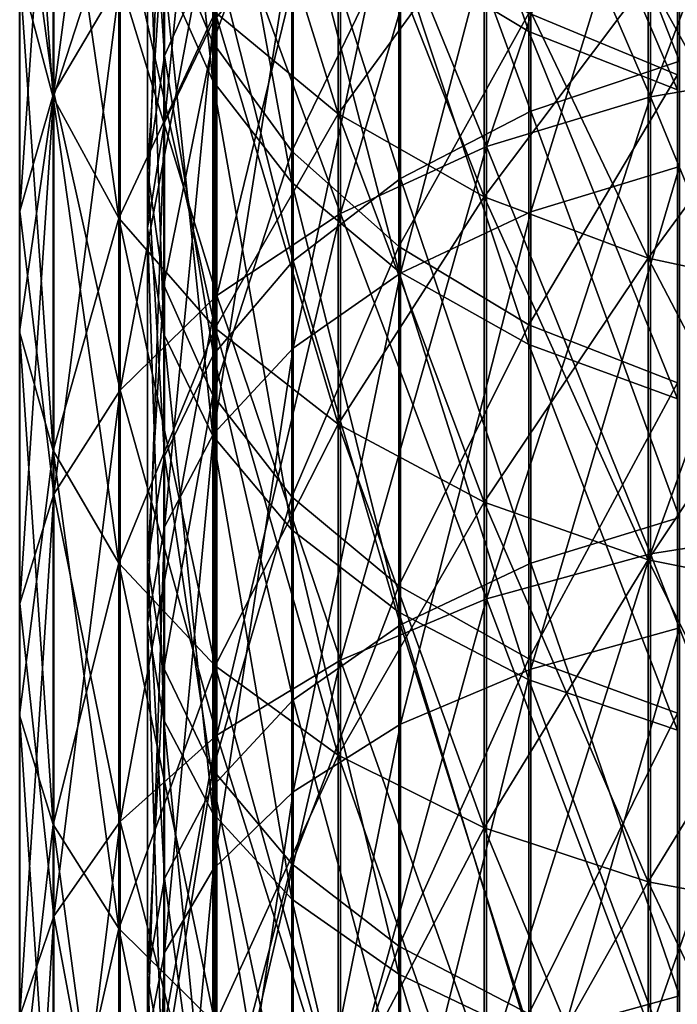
# Model space of a CAD drawing. Header units: millimetres. Extents: x -198 to 325, y 0 to 239.
# Tile 451 of 468: x 135 to 145, y 149 to 164. Entities that reach past the tile are written whole.
import ezdxf

# ---------------------------------------------------------------- set-up
doc = ezdxf.new("R2010")
doc.units = ezdxf.units.MM
doc.header["$LTSCALE"] = 65.185185
doc.layers.add('659', color=7, linetype='CONTINUOUS')
doc.layers.add('660', color=7, linetype='CONTINUOUS')

msp = doc.modelspace()

# ---------------------------------------------------------------- linework, layer by layer
at = {"layer": '659', "color": 7, "linetype": 'CONTINUOUS', "true_color": 0xe0f2ff}
for points in [[(139.205, 171.216, 202.574), (139.205, 165.21, 208.263), (137.998, 163.793, 206.516), (139.205, 171.216, 202.574)], [(137.998, 169.682, 200.927), (139.205, 171.216, 202.574), (137.998, 163.793, 206.516), (137.998, 169.682, 200.927)], [(137.247, 169.69, 189.816), (137.247, 164.552, 195.423), (137.985, 162.885, 193.636), (137.247, 169.69, 189.816)], [(137.985, 167.904, 188.147), (137.247, 169.69, 189.816), (137.985, 162.885, 193.636), (137.985, 167.904, 188.147)], [(137.998, 169.682, 200.927), (137.998, 163.793, 206.516), (137.254, 162.254, 204.619), (137.998, 169.682, 200.927)], [(137.254, 168.018, 199.141), (137.998, 169.682, 200.927), (137.254, 162.254, 204.619), (137.254, 168.018, 199.141)], [(145.056, 163.179, 15.794), (145.056, 169.726, 21.369), (142.803, 168.908, 22.243), (145.056, 163.179, 15.794)], [(140.802, 169.266, 179.665), (140.802, 164.815, 185.26), (142.773, 163.63, 184.154), (140.802, 169.266, 179.665)], [(142.773, 168.008, 178.642), (140.802, 169.266, 179.665), (142.773, 163.63, 184.154), (142.773, 168.008, 178.642)], [(137.254, 163.26, 28.285), (137.254, 168.961, 33.829), (137, 167.105, 35.561), (137.254, 163.26, 28.285)], [(137.254, 163.26, 28.285), (137.998, 164.926, 26.503), (137.254, 168.961, 33.829), (137.254, 163.26, 28.285)], [(142.803, 162.423, 16.722), (142.803, 168.908, 22.243), (140.827, 167.806, 23.422), (142.803, 162.423, 16.722)], [(142.803, 162.423, 16.722), (145.056, 163.179, 15.794), (142.803, 168.908, 22.243), (142.803, 162.423, 16.722)], [(137.985, 163.463, 38.961), (137.247, 165.249, 37.294), (137.985, 168.442, 44.487), (137.985, 163.463, 38.961)], [(137.985, 163.463, 38.961), (137.985, 168.442, 44.487), (139.185, 166.695, 45.908), (137.985, 163.463, 38.961)], [(145.056, 168.223, 211.979), (145.056, 161.589, 217.449), (142.803, 160.9, 216.469), (145.056, 168.223, 211.979)], [(142.803, 167.469, 211.048), (145.056, 168.223, 211.979), (142.803, 160.9, 216.469), (142.803, 167.469, 211.048)], [(137.254, 168.018, 199.141), (137.254, 162.254, 204.619), (137, 160.653, 202.646), (137.254, 168.018, 199.141)], [(137, 166.285, 197.282), (137.254, 168.018, 199.141), (137, 160.653, 202.646), (137, 166.285, 197.282)], [(142.773, 168.008, 178.642), (142.773, 163.63, 184.154), (145.023, 162.749, 183.332), (142.773, 168.008, 178.642)], [(145.023, 167.074, 177.882), (142.773, 168.008, 178.642), (145.023, 162.749, 183.332), (145.023, 167.074, 177.882)], [(137.985, 167.904, 188.147), (137.985, 162.885, 193.636), (139.185, 161.347, 191.989), (137.985, 167.904, 188.147)], [(139.185, 166.258, 186.608), (137.985, 167.904, 188.147), (139.185, 161.347, 191.989), (139.185, 166.258, 186.608)], [(140.827, 161.404, 17.974), (140.827, 167.806, 23.422), (139.205, 166.461, 24.86), (140.827, 161.404, 17.974)], [(140.827, 161.404, 17.974), (142.803, 162.423, 16.722), (140.827, 167.806, 23.422), (140.827, 161.404, 17.974)], [(142.803, 167.469, 211.048), (142.803, 160.9, 216.469), (140.827, 159.971, 215.148), (142.803, 167.469, 211.048)], [(140.827, 166.451, 209.793), (142.803, 167.469, 211.048), (140.827, 159.971, 215.148), (140.827, 166.451, 209.793)], [(145.023, 162.975, 48.935), (142.773, 163.908, 48.175), (145.023, 167.281, 54.399), (145.023, 162.975, 48.935)], [(137, 161.527, 30.14), (137.254, 163.26, 28.285), (137, 167.105, 35.561), (137, 161.527, 30.14)], [(137, 161.527, 30.14), (137, 167.105, 35.561), (137.247, 165.249, 37.294), (137, 161.527, 30.14)], [(139.185, 161.818, 40.497), (137.985, 163.463, 38.961), (139.185, 166.695, 45.908), (139.185, 161.818, 40.497)], [(139.185, 161.818, 40.497), (139.185, 166.695, 45.908), (140.802, 165.165, 47.153), (139.185, 161.818, 40.497)], [(139.205, 160.161, 19.501), (139.205, 166.461, 24.86), (137.998, 164.926, 26.503), (139.205, 160.161, 19.501)], [(139.205, 160.161, 19.501), (140.827, 161.404, 17.974), (139.205, 166.461, 24.86), (139.205, 160.161, 19.501)], [(140.827, 166.451, 209.793), (140.827, 159.971, 215.148), (139.205, 158.837, 213.536), (140.827, 166.451, 209.793)], [(139.205, 165.21, 208.263), (140.827, 166.451, 209.793), (139.205, 158.837, 213.536), (139.205, 165.21, 208.263)], [(137, 166.285, 197.282), (137, 160.653, 202.646), (137.247, 159.05, 200.674), (137, 166.285, 197.282)], [(137.247, 164.552, 195.423), (137, 166.285, 197.282), (137.247, 159.05, 200.674), (137.247, 164.552, 195.423)], [(139.185, 166.258, 186.608), (139.185, 161.347, 191.989), (140.802, 159.999, 190.545), (139.185, 166.258, 186.608)], [(140.802, 164.815, 185.26), (139.185, 166.258, 186.608), (140.802, 159.999, 190.545), (140.802, 164.815, 185.26)], [(137.247, 159.793, 31.995), (137, 161.527, 30.14), (137.247, 165.249, 37.294), (137.247, 159.793, 31.995)], [(137.247, 159.793, 31.995), (137.247, 165.249, 37.294), (137.985, 163.463, 38.961), (137.247, 159.793, 31.995)], [(139.205, 165.21, 208.263), (139.205, 158.837, 213.536), (137.998, 157.542, 211.696), (139.205, 165.21, 208.263)], [(137.998, 163.793, 206.516), (139.205, 165.21, 208.263), (137.998, 157.542, 211.696), (137.998, 163.793, 206.516)], [(140.802, 160.376, 41.844), (139.185, 161.818, 40.497), (140.802, 165.165, 47.153), (140.802, 160.376, 41.844)], [(140.802, 160.376, 41.844), (140.802, 165.165, 47.153), (142.773, 163.908, 48.175), (140.802, 160.376, 41.844)], [(137.998, 158.741, 21.244), (137.998, 164.926, 26.503), (137.254, 163.26, 28.285), (137.998, 158.741, 21.244)], [(137.998, 158.741, 21.244), (139.205, 160.161, 19.501), (137.998, 164.926, 26.503), (137.998, 158.741, 21.244)], [(140.802, 164.815, 185.26), (140.802, 159.999, 190.545), (142.773, 158.892, 189.36), (140.802, 164.815, 185.26)], [(142.773, 163.63, 184.154), (140.802, 164.815, 185.26), (142.773, 158.892, 189.36), (142.773, 163.63, 184.154)], [(137.247, 164.552, 195.423), (137.247, 159.05, 200.674), (137.985, 157.509, 198.776), (137.247, 164.552, 195.423)], [(137.985, 162.885, 193.636), (137.247, 164.552, 195.423), (137.985, 157.509, 198.776), (137.985, 162.885, 193.636)], [(137.998, 163.793, 206.516), (137.998, 157.542, 211.696), (137.254, 156.136, 209.699), (137.998, 163.793, 206.516)], [(137.254, 162.254, 204.619), (137.998, 163.793, 206.516), (137.254, 156.136, 209.699), (137.254, 162.254, 204.619)], [(142.773, 159.192, 42.949), (140.802, 160.376, 41.844), (142.773, 163.908, 48.175), (142.773, 159.192, 42.949)], [(142.773, 159.192, 42.949), (142.773, 163.908, 48.175), (145.023, 162.975, 48.935), (142.773, 159.192, 42.949)], [(142.773, 163.63, 184.154), (142.773, 158.892, 189.36), (145.023, 158.07, 188.48), (142.773, 163.63, 184.154)], [(145.023, 162.749, 183.332), (142.773, 163.63, 184.154), (145.023, 158.07, 188.48), (145.023, 162.749, 183.332)], [(137.985, 158.126, 33.78), (137.247, 159.793, 31.995), (137.985, 163.463, 38.961), (137.985, 158.126, 33.78)], [(137.985, 158.126, 33.78), (137.985, 163.463, 38.961), (139.185, 161.818, 40.497), (137.985, 158.126, 33.78)], [(137.254, 157.201, 23.136), (137.254, 163.26, 28.285), (137, 161.527, 30.14), (137.254, 157.201, 23.136)], [(137.254, 157.201, 23.136), (137.998, 158.741, 21.244), (137.254, 163.26, 28.285), (137.254, 157.201, 23.136)], [(145.056, 156.273, 10.672), (145.056, 163.179, 15.794), (142.803, 162.423, 16.722), (145.056, 156.273, 10.672)], [(137.985, 162.885, 193.636), (137.985, 157.509, 198.776), (139.185, 156.087, 197.028), (137.985, 162.885, 193.636)], [(139.185, 161.347, 191.989), (137.985, 162.885, 193.636), (139.185, 156.087, 197.028), (139.185, 161.347, 191.989)], [(145.023, 158.313, 43.771), (142.773, 159.192, 42.949), (145.023, 162.975, 48.935), (145.023, 158.313, 43.771)], [(142.803, 155.582, 11.649), (142.803, 162.423, 16.722), (140.827, 161.404, 17.974), (142.803, 155.582, 11.649)], [(142.803, 155.582, 11.649), (145.056, 156.273, 10.672), (142.803, 162.423, 16.722), (142.803, 155.582, 11.649)], [(137.254, 162.254, 204.619), (137.254, 156.136, 209.699), (137, 154.673, 207.622), (137.254, 162.254, 204.619)], [(137, 160.653, 202.646), (137.254, 162.254, 204.619), (137, 154.673, 207.622), (137, 160.653, 202.646)], [(139.185, 156.589, 35.425), (137.985, 158.126, 33.78), (139.185, 161.818, 40.497), (139.185, 156.589, 35.425)], [(139.185, 156.589, 35.425), (139.185, 161.818, 40.497), (140.802, 160.376, 41.844), (139.185, 156.589, 35.425)], [(145.056, 161.589, 217.449), (145.056, 154.603, 222.463), (142.803, 153.982, 221.438), (145.056, 161.589, 217.449)], [(142.803, 160.9, 216.469), (145.056, 161.589, 217.449), (142.803, 153.982, 221.438), (142.803, 160.9, 216.469)], [(137, 155.598, 25.105), (137.254, 157.201, 23.136), (137, 161.527, 30.14), (137, 155.598, 25.105)], [(137, 155.598, 25.105), (137, 161.527, 30.14), (137.247, 159.793, 31.995), (137, 155.598, 25.105)], [(140.827, 154.651, 12.967), (140.827, 161.404, 17.974), (139.205, 160.161, 19.501), (140.827, 154.651, 12.967)], [(140.827, 154.651, 12.967), (142.803, 155.582, 11.649), (140.827, 161.404, 17.974), (140.827, 154.651, 12.967)], [(139.185, 161.347, 191.989), (139.185, 156.087, 197.028), (140.802, 154.841, 195.496), (139.185, 161.347, 191.989)], [(140.802, 159.999, 190.545), (139.185, 161.347, 191.989), (140.802, 154.841, 195.496), (140.802, 159.999, 190.545)], [(142.803, 160.9, 216.469), (142.803, 153.982, 221.438), (140.827, 153.146, 220.056), (142.803, 160.9, 216.469)], [(140.827, 159.971, 215.148), (142.803, 160.9, 216.469), (140.827, 153.146, 220.056), (140.827, 159.971, 215.148)], [(137, 160.653, 202.646), (137, 154.673, 207.622), (137.247, 153.209, 205.544), (137, 160.653, 202.646)], [(137.247, 159.05, 200.674), (137, 160.653, 202.646), (137.247, 153.209, 205.544), (137.247, 159.05, 200.674)], [(140.802, 155.242, 36.867), (139.185, 156.589, 35.425), (140.802, 160.376, 41.844), (140.802, 155.242, 36.867)], [(140.802, 155.242, 36.867), (140.802, 160.376, 41.844), (142.773, 159.192, 42.949), (140.802, 155.242, 36.867)], [(139.205, 153.515, 14.575), (139.205, 160.161, 19.501), (137.998, 158.741, 21.244), (139.205, 153.515, 14.575)], [(139.205, 153.515, 14.575), (140.827, 154.651, 12.967), (139.205, 160.161, 19.501), (139.205, 153.515, 14.575)], [(140.827, 159.971, 215.148), (140.827, 153.146, 220.056), (139.205, 152.125, 218.37), (140.827, 159.971, 215.148)], [(139.205, 158.837, 213.536), (140.827, 159.971, 215.148), (139.205, 152.125, 218.37), (139.205, 158.837, 213.536)], [(140.802, 159.999, 190.545), (140.802, 154.841, 195.496), (142.773, 153.817, 194.238), (140.802, 159.999, 190.545)], [(142.773, 158.892, 189.36), (140.802, 159.999, 190.545), (142.773, 153.817, 194.238), (142.773, 158.892, 189.36)], [(137.247, 153.995, 27.074), (137, 155.598, 25.105), (137.247, 159.793, 31.995), (137.247, 153.995, 27.074)], [(137.247, 153.995, 27.074), (137.247, 159.793, 31.995), (137.985, 158.126, 33.78), (137.247, 153.995, 27.074)], [(142.773, 154.137, 38.051), (140.802, 155.242, 36.867), (142.773, 159.192, 42.949), (142.773, 154.137, 38.051)], [(142.773, 154.137, 38.051), (142.773, 159.192, 42.949), (145.023, 158.313, 43.771), (142.773, 154.137, 38.051)], [(137.247, 159.05, 200.674), (137.247, 153.209, 205.544), (137.985, 151.801, 203.546), (137.247, 159.05, 200.674)], [(137.985, 157.509, 198.776), (137.247, 159.05, 200.674), (137.985, 151.801, 203.546), (137.985, 157.509, 198.776)], [(142.773, 158.892, 189.36), (142.773, 153.817, 194.238), (145.023, 153.057, 193.304), (142.773, 158.892, 189.36)], [(145.023, 158.07, 188.48), (142.773, 158.892, 189.36), (145.023, 153.057, 193.304), (145.023, 158.07, 188.48)], [(137.998, 152.218, 16.411), (137.998, 158.741, 21.244), (137.254, 157.201, 23.136), (137.998, 152.218, 16.411)], [(139.205, 158.837, 213.536), (139.205, 152.125, 218.37), (137.998, 150.958, 216.446), (139.205, 158.837, 213.536)], [(137.998, 157.542, 211.696), (139.205, 158.837, 213.536), (137.998, 150.958, 216.446), (137.998, 157.542, 211.696)], [(137.998, 152.218, 16.411), (139.205, 153.515, 14.575), (137.998, 158.741, 21.244), (137.998, 152.218, 16.411)], [(145.023, 153.316, 38.93), (142.773, 154.137, 38.051), (145.023, 158.313, 43.771), (145.023, 153.316, 38.93)], [(137.985, 152.454, 28.968), (137.247, 153.995, 27.074), (137.985, 158.126, 33.78), (137.985, 152.454, 28.968)], [(137.985, 152.454, 28.968), (137.985, 158.126, 33.78), (139.185, 156.589, 35.425), (137.985, 152.454, 28.968)], [(137.998, 157.542, 211.696), (137.998, 150.958, 216.446), (137.254, 149.692, 214.358), (137.998, 157.542, 211.696)], [(137.254, 156.136, 209.699), (137.998, 157.542, 211.696), (137.254, 149.692, 214.358), (137.254, 156.136, 209.699)], [(137.985, 157.509, 198.776), (137.985, 151.801, 203.546), (139.185, 150.501, 201.704), (137.985, 157.509, 198.776)], [(139.185, 156.087, 197.028), (137.985, 157.509, 198.776), (139.185, 150.501, 201.704), (139.185, 156.087, 197.028)], [(137.254, 150.81, 18.404), (137.254, 157.201, 23.136), (137, 155.598, 25.105), (137.254, 150.81, 18.404)], [(137.254, 150.81, 18.404), (137.998, 152.218, 16.411), (137.254, 157.201, 23.136), (137.254, 150.81, 18.404)], [(139.185, 151.033, 30.714), (137.985, 152.454, 28.968), (139.185, 156.589, 35.425), (139.185, 151.033, 30.714)], [(139.185, 151.033, 30.714), (139.185, 156.589, 35.425), (140.802, 155.242, 36.867), (139.185, 151.033, 30.714)], [(145.056, 149.038, 6.024), (145.056, 156.273, 10.672), (142.803, 155.582, 11.649), (145.056, 149.038, 6.024)], [(137.254, 156.136, 209.699), (137.254, 149.692, 214.358), (137, 148.374, 212.185), (137.254, 156.136, 209.699)], [(137, 154.673, 207.622), (137.254, 156.136, 209.699), (137, 148.374, 212.185), (137, 154.673, 207.622)], [(139.185, 156.087, 197.028), (139.185, 150.501, 201.704), (140.802, 149.362, 200.09), (139.185, 156.087, 197.028)], [(140.802, 154.841, 195.496), (139.185, 156.087, 197.028), (140.802, 149.362, 200.09), (140.802, 154.841, 195.496)], [(137, 149.345, 20.478), (137.254, 150.81, 18.404), (137, 155.598, 25.105), (137, 149.345, 20.478)], [(137, 149.345, 20.478), (137, 155.598, 25.105), (137.247, 153.995, 27.074), (137, 149.345, 20.478)], [(142.803, 148.416, 7.047), (142.803, 155.582, 11.649), (140.827, 154.651, 12.967), (142.803, 148.416, 7.047)], [(142.803, 148.416, 7.047), (145.056, 149.038, 6.024), (142.803, 155.582, 11.649), (142.803, 148.416, 7.047)], [(140.802, 149.788, 32.245), (139.185, 151.033, 30.714), (140.802, 155.242, 36.867), (140.802, 149.788, 32.245)], [(140.802, 149.788, 32.245), (140.802, 155.242, 36.867), (142.773, 154.137, 38.051), (140.802, 149.788, 32.245)], [(140.802, 154.841, 195.496), (140.802, 149.362, 200.09), (142.773, 148.427, 198.766), (140.802, 154.841, 195.496)], [(142.773, 153.817, 194.238), (140.802, 154.841, 195.496), (142.773, 148.427, 198.766), (142.773, 153.817, 194.238)], [(137, 154.673, 207.622), (137, 148.374, 212.185), (137.247, 147.055, 210.012), (137, 154.673, 207.622)], [(137.247, 153.209, 205.544), (137, 154.673, 207.622), (137.247, 147.055, 210.012), (137.247, 153.209, 205.544)], [(140.827, 147.577, 8.425), (140.827, 154.651, 12.967), (139.205, 153.515, 14.575), (140.827, 147.577, 8.425)], [(140.827, 147.577, 8.425), (142.803, 148.416, 7.047), (140.827, 154.651, 12.967), (140.827, 147.577, 8.425)], [(145.056, 154.603, 222.463), (145.056, 147.296, 226.995), (142.803, 146.747, 225.93), (145.056, 154.603, 222.463)], [(142.803, 153.982, 221.438), (145.056, 154.603, 222.463), (142.803, 146.747, 225.93), (142.803, 153.982, 221.438)], [(142.773, 148.766, 33.501), (140.802, 149.788, 32.245), (142.773, 154.137, 38.051), (142.773, 148.766, 33.501)], [(142.773, 148.766, 33.501), (142.773, 154.137, 38.051), (145.023, 153.316, 38.93), (142.773, 148.766, 33.501)], [(137.247, 147.881, 22.552), (137, 149.345, 20.478), (137.247, 153.995, 27.074), (137.247, 147.881, 22.552)], [(137.247, 147.881, 22.552), (137.247, 153.995, 27.074), (137.985, 152.454, 28.968), (137.247, 147.881, 22.552)], [(142.803, 153.982, 221.438), (142.803, 146.747, 225.93), (140.827, 146.006, 224.495), (142.803, 153.982, 221.438)], [(140.827, 153.146, 220.056), (142.803, 153.982, 221.438), (140.827, 146.006, 224.495), (140.827, 153.146, 220.056)], [(142.773, 153.817, 194.238), (142.773, 148.427, 198.766), (145.023, 147.732, 197.782), (142.773, 153.817, 194.238)], [(145.023, 153.057, 193.304), (142.773, 153.817, 194.238), (145.023, 147.732, 197.782), (145.023, 153.057, 193.304)], [(139.205, 146.553, 10.107), (139.205, 153.515, 14.575), (137.998, 152.218, 16.411), (139.205, 146.553, 10.107)], [(139.205, 146.553, 10.107), (140.827, 147.577, 8.425), (139.205, 153.515, 14.575), (139.205, 146.553, 10.107)], [(137.247, 153.209, 205.544), (137.247, 147.055, 210.012), (137.985, 145.786, 207.922), (137.247, 153.209, 205.544)], [(137.985, 151.801, 203.546), (137.247, 153.209, 205.544), (137.985, 145.786, 207.922), (137.985, 151.801, 203.546)], [(145.023, 148.006, 34.434), (142.773, 148.766, 33.501), (145.023, 153.316, 38.93), (145.023, 148.006, 34.434)], [(140.827, 153.146, 220.056), (140.827, 146.006, 224.495), (139.205, 145.103, 222.743), (140.827, 153.146, 220.056)], [(139.205, 152.125, 218.37), (140.827, 153.146, 220.056), (139.205, 145.103, 222.743), (139.205, 152.125, 218.37)], [(137.985, 146.472, 24.547), (137.247, 147.881, 22.552), (137.985, 152.454, 28.968), (137.985, 146.472, 24.547)], [(137.985, 146.472, 24.547), (137.985, 152.454, 28.968), (139.185, 151.033, 30.714), (137.985, 146.472, 24.547)], [(137.998, 145.385, 12.027), (137.998, 152.218, 16.411), (137.254, 150.81, 18.404), (137.998, 145.385, 12.027)], [(137.998, 145.385, 12.027), (139.205, 146.553, 10.107), (137.998, 152.218, 16.411), (137.998, 145.385, 12.027)], [(139.205, 152.125, 218.37), (139.205, 145.103, 222.743), (137.998, 144.071, 220.744), (139.205, 152.125, 218.37)], [(137.998, 150.958, 216.446), (139.205, 152.125, 218.37), (137.998, 144.071, 220.744), (137.998, 150.958, 216.446)], [(137.985, 151.801, 203.546), (137.985, 145.786, 207.922), (139.185, 144.616, 205.996), (137.985, 151.801, 203.546)], [(139.185, 150.501, 201.704), (137.985, 151.801, 203.546), (139.185, 144.616, 205.996), (139.185, 150.501, 201.704)], [(137.998, 150.958, 216.446), (137.998, 144.071, 220.744), (137.254, 142.95, 218.573), (137.998, 150.958, 216.446)], [(137.254, 149.692, 214.358), (137.998, 150.958, 216.446), (137.254, 142.95, 218.573), (137.254, 149.692, 214.358)], [(139.185, 145.174, 26.386), (137.985, 146.472, 24.547), (139.185, 151.033, 30.714), (139.185, 145.174, 26.386)], [(139.185, 145.174, 26.386), (139.185, 151.033, 30.714), (140.802, 149.788, 32.245), (139.185, 145.174, 26.386)], [(137.254, 144.116, 14.112), (137.254, 150.81, 18.404), (137, 149.345, 20.478), (137.254, 144.116, 14.112)], [(137.254, 144.116, 14.112), (137.998, 145.385, 12.027), (137.254, 150.81, 18.404), (137.254, 144.116, 14.112)], [(139.185, 150.501, 201.704), (139.185, 144.616, 205.996), (140.802, 143.589, 204.308), (139.185, 150.501, 201.704)], [(140.802, 149.362, 200.09), (139.185, 150.501, 201.704), (140.802, 143.589, 204.308), (140.802, 149.362, 200.09)], [(140.802, 144.036, 27.998), (139.185, 145.174, 26.386), (140.802, 149.788, 32.245), (140.802, 144.036, 27.998)], [(140.802, 144.036, 27.998), (140.802, 149.788, 32.245), (142.773, 148.766, 33.501), (140.802, 144.036, 27.998)], [(137.254, 149.692, 214.358), (137.254, 142.95, 218.573), (137, 141.783, 216.316), (137.254, 149.692, 214.358)], [(137, 148.374, 212.185), (137.254, 149.692, 214.358), (137, 141.783, 216.316), (137, 148.374, 212.185)], [(137, 142.797, 16.28), (137.254, 144.116, 14.112), (137, 149.345, 20.478), (137, 142.797, 16.28)], [(137, 142.797, 16.28), (137, 149.345, 20.478), (137.247, 147.881, 22.552), (137, 142.797, 16.28)], [(140.802, 149.362, 200.09), (140.802, 143.589, 204.308), (142.773, 142.746, 202.923), (140.802, 149.362, 200.09)], [(142.773, 148.427, 198.766), (140.802, 149.362, 200.09), (142.773, 142.746, 202.923), (142.773, 148.427, 198.766)], [(145.056, 141.508, 1.873), (145.056, 149.038, 6.024), (142.803, 148.416, 7.047), (145.056, 141.508, 1.873)]]:
    msp.add_3dface(points, dxfattribs=at)
at = {"layer": '660', "color": 7, "linetype": 'CONTINUOUS', "true_color": 0xe0f2ff}
for points in [[(136.585, 164.409, 208.259), (136.585, 170.27, 202.77), (135.579, 162.707, 206.318), (136.585, 164.409, 208.259)], [(135.579, 162.707, 206.318), (136.585, 170.27, 202.77), (135.579, 168.444, 200.944), (135.579, 162.707, 206.318)], [(135.062, 164.559, 197.059), (135.062, 169.687, 191.584), (135.568, 162.633, 195.133), (135.062, 164.559, 197.059)], [(135.568, 162.633, 195.133), (135.062, 169.687, 191.584), (135.568, 167.639, 189.788), (135.568, 162.633, 195.133)], [(147.285, 163.097, 219.733), (147.285, 169.711, 214.305), (144.618, 162.64, 219.137), (147.285, 163.097, 219.733)], [(144.618, 162.64, 219.137), (147.285, 169.711, 214.305), (144.618, 169.216, 213.74), (144.618, 162.64, 219.137)], [(147.285, 169.711, 17.695), (147.285, 163.097, 12.267), (144.618, 169.216, 18.26), (147.285, 169.711, 17.695)], [(144.618, 162.64, 219.137), (144.618, 169.216, 213.74), (142.134, 161.892, 218.162), (144.618, 162.64, 219.137)], [(142.134, 161.892, 218.162), (144.618, 169.216, 213.74), (142.134, 168.405, 212.816), (142.134, 161.892, 218.162)], [(144.618, 169.216, 18.26), (144.618, 162.64, 12.863), (142.134, 168.405, 19.184), (144.618, 169.216, 18.26)], [(144.618, 169.216, 18.26), (147.285, 163.097, 12.267), (144.618, 162.64, 12.863), (144.618, 169.216, 18.26)], [(135.579, 162.707, 206.318), (135.579, 168.444, 200.944), (135.066, 160.911, 204.271), (135.579, 162.707, 206.318)], [(135.066, 160.911, 204.271), (135.579, 168.444, 200.944), (135.066, 166.519, 199.019), (135.066, 160.911, 204.271)], [(135.579, 168.444, 31.056), (135.579, 162.707, 25.682), (135.066, 166.519, 32.981), (135.579, 168.444, 31.056)], [(135.579, 168.444, 31.056), (136.585, 164.409, 23.741), (135.579, 162.707, 25.682), (135.579, 168.444, 31.056)], [(142.134, 161.892, 218.162), (142.134, 168.405, 212.816), (139.919, 160.878, 216.841), (142.134, 161.892, 218.162)], [(139.919, 160.878, 216.841), (142.134, 168.405, 212.816), (139.919, 167.308, 211.564), (139.919, 160.878, 216.841)], [(142.134, 168.405, 19.184), (142.134, 161.892, 13.838), (139.919, 167.308, 20.436), (142.134, 168.405, 19.184)], [(142.134, 168.405, 19.184), (144.618, 162.64, 12.863), (142.134, 161.892, 13.838), (142.134, 168.405, 19.184)], [(138.023, 163.924, 186.53), (138.023, 168.364, 181.119), (139.888, 162.383, 185.179), (138.023, 163.924, 186.53)], [(139.888, 162.383, 185.179), (138.023, 168.364, 181.119), (139.888, 166.739, 179.872), (139.888, 162.383, 185.179)], [(135.568, 167.639, 42.212), (135.062, 164.559, 34.941), (135.568, 162.633, 36.867), (135.568, 167.639, 42.212)], [(135.568, 162.633, 195.133), (135.568, 167.639, 189.788), (136.566, 160.805, 193.305), (135.568, 162.633, 195.133)], [(136.566, 160.805, 193.305), (135.568, 167.639, 189.788), (136.566, 165.696, 188.084), (136.566, 160.805, 193.305)], [(135.568, 167.639, 42.212), (135.568, 162.633, 36.867), (136.566, 165.696, 43.916), (135.568, 167.639, 42.212)], [(139.919, 160.878, 216.841), (139.919, 167.308, 211.564), (138.048, 159.634, 215.22), (139.919, 160.878, 216.841)], [(138.048, 159.634, 215.22), (139.919, 167.308, 211.564), (138.048, 165.96, 210.028), (138.048, 159.634, 215.22)], [(139.919, 167.308, 20.436), (139.919, 160.878, 15.159), (138.048, 165.96, 21.972), (139.919, 167.308, 20.436)], [(139.919, 167.308, 20.436), (142.134, 161.892, 13.838), (139.919, 160.878, 15.159), (139.919, 167.308, 20.436)], [(139.888, 166.739, 52.128), (138.023, 163.924, 45.47), (139.888, 162.383, 46.821), (139.888, 166.739, 52.128)], [(139.888, 162.383, 185.179), (139.888, 166.739, 179.872), (142.099, 161.127, 184.077), (139.888, 162.383, 185.179)], [(142.099, 161.127, 184.077), (139.888, 166.739, 179.872), (142.099, 165.413, 178.854), (142.099, 161.127, 184.077)], [(139.888, 166.739, 52.128), (139.888, 162.383, 46.821), (142.099, 165.413, 53.146), (139.888, 166.739, 52.128)], [(135.066, 160.911, 204.271), (135.066, 166.519, 199.019), (135.062, 159.084, 202.187), (135.066, 160.911, 204.271)], [(135.062, 159.084, 202.187), (135.066, 166.519, 199.019), (135.062, 164.559, 197.059), (135.062, 159.084, 202.187)], [(135.066, 166.519, 32.981), (135.066, 160.911, 27.729), (135.062, 164.559, 34.941), (135.066, 166.519, 32.981)], [(135.066, 166.519, 32.981), (135.579, 162.707, 25.682), (135.066, 160.911, 27.729), (135.066, 166.519, 32.981)], [(138.048, 159.634, 215.22), (138.048, 165.96, 210.028), (136.585, 158.202, 213.353), (138.048, 159.634, 215.22)], [(136.585, 158.202, 213.353), (138.048, 165.96, 210.028), (136.585, 164.409, 208.259), (136.585, 158.202, 213.353)], [(138.048, 165.96, 21.972), (138.048, 159.634, 16.78), (136.585, 164.409, 23.741), (138.048, 165.96, 21.972)], [(138.048, 165.96, 21.972), (139.919, 160.878, 15.159), (138.048, 159.634, 16.78), (138.048, 165.96, 21.972)], [(136.566, 165.696, 43.916), (135.568, 162.633, 36.867), (136.566, 160.805, 38.695), (136.566, 165.696, 43.916)], [(136.566, 160.805, 193.305), (136.566, 165.696, 188.084), (138.023, 159.139, 191.639), (136.566, 160.805, 193.305)], [(138.023, 159.139, 191.639), (136.566, 165.696, 188.084), (138.023, 163.924, 186.53), (138.023, 159.139, 191.639)], [(136.566, 165.696, 43.916), (136.566, 160.805, 38.695), (138.023, 163.924, 45.47), (136.566, 165.696, 43.916)], [(142.099, 165.413, 53.146), (139.888, 162.383, 46.821), (142.099, 161.127, 47.923), (142.099, 165.413, 53.146)], [(142.099, 161.127, 184.077), (142.099, 165.413, 178.854), (144.579, 160.198, 183.262), (142.099, 161.127, 184.077)], [(144.579, 160.198, 183.262), (142.099, 165.413, 178.854), (144.579, 164.433, 178.102), (144.579, 160.198, 183.262)], [(142.099, 165.413, 53.146), (142.099, 161.127, 47.923), (144.579, 164.433, 53.898), (142.099, 165.413, 53.146)], [(135.062, 164.559, 34.941), (135.066, 160.911, 27.729), (135.062, 159.084, 29.813), (135.062, 164.559, 34.941)], [(135.062, 159.084, 202.187), (135.062, 164.559, 197.059), (135.568, 157.288, 200.139), (135.062, 159.084, 202.187)], [(135.568, 157.288, 200.139), (135.062, 164.559, 197.059), (135.568, 162.633, 195.133), (135.568, 157.288, 200.139)], [(135.062, 164.559, 34.941), (135.062, 159.084, 29.813), (135.568, 162.633, 36.867), (135.062, 164.559, 34.941)], [(136.585, 158.202, 213.353), (136.585, 164.409, 208.259), (135.579, 156.63, 211.305), (136.585, 158.202, 213.353)], [(135.579, 156.63, 211.305), (136.585, 164.409, 208.259), (135.579, 162.707, 206.318), (135.579, 156.63, 211.305)], [(136.585, 164.409, 23.741), (136.585, 158.202, 18.647), (135.579, 162.707, 25.682), (136.585, 164.409, 23.741)], [(136.585, 164.409, 23.741), (138.048, 159.634, 16.78), (136.585, 158.202, 18.647), (136.585, 164.409, 23.741)], [(144.579, 164.433, 53.898), (142.099, 161.127, 47.923), (144.579, 160.198, 48.738), (144.579, 164.433, 53.898)], [(144.579, 160.198, 183.262), (144.579, 164.433, 178.102), (147.244, 159.628, 182.762), (144.579, 160.198, 183.262)], [(147.244, 159.628, 182.762), (144.579, 164.433, 178.102), (147.244, 163.831, 177.64), (147.244, 159.628, 182.762)], [(144.579, 164.433, 53.898), (144.579, 160.198, 48.738), (147.244, 163.831, 54.36), (144.579, 164.433, 53.898)], [(138.023, 163.924, 45.47), (136.566, 160.805, 38.695), (138.023, 159.139, 40.361), (138.023, 163.924, 45.47)], [(138.023, 159.139, 191.639), (138.023, 163.924, 186.53), (139.888, 157.69, 190.19), (138.023, 159.139, 191.639)], [(139.888, 157.69, 190.19), (138.023, 163.924, 186.53), (139.888, 162.383, 185.179), (139.888, 157.69, 190.19)], [(138.023, 163.924, 45.47), (138.023, 159.139, 40.361), (139.888, 162.383, 46.821), (138.023, 163.924, 45.47)], [(147.244, 163.831, 54.36), (144.579, 160.198, 48.738), (147.244, 159.628, 49.238), (147.244, 163.831, 54.36)], [(147.285, 156.142, 224.716), (147.285, 163.097, 219.733), (144.618, 155.725, 224.092), (147.285, 156.142, 224.716)], [(144.618, 155.725, 224.092), (147.285, 163.097, 219.733), (144.618, 162.64, 219.137), (144.618, 155.725, 224.092)], [(147.285, 163.097, 12.267), (147.285, 156.142, 7.284), (144.618, 162.64, 12.863), (147.285, 163.097, 12.267)], [(135.568, 162.633, 36.867), (135.062, 159.084, 29.813), (135.568, 157.288, 31.861), (135.568, 162.633, 36.867)], [(135.579, 156.63, 211.305), (135.579, 162.707, 206.318), (135.066, 154.972, 209.145), (135.579, 156.63, 211.305)], [(135.066, 154.972, 209.145), (135.579, 162.707, 206.318), (135.066, 160.911, 204.271), (135.066, 154.972, 209.145)], [(135.579, 162.707, 25.682), (135.579, 156.63, 20.695), (135.066, 160.911, 27.729), (135.579, 162.707, 25.682)], [(135.568, 157.288, 200.139), (135.568, 162.633, 195.133), (136.566, 155.584, 198.196), (135.568, 157.288, 200.139)], [(136.566, 155.584, 198.196), (135.568, 162.633, 195.133), (136.566, 160.805, 193.305), (136.566, 155.584, 198.196)], [(135.568, 162.633, 36.867), (135.568, 157.288, 31.861), (136.566, 160.805, 38.695), (135.568, 162.633, 36.867)], [(135.579, 162.707, 25.682), (136.585, 158.202, 18.647), (135.579, 156.63, 20.695), (135.579, 162.707, 25.682)], [(144.618, 155.725, 224.092), (144.618, 162.64, 219.137), (142.134, 155.042, 223.07), (144.618, 155.725, 224.092)], [(142.134, 155.042, 223.07), (144.618, 162.64, 219.137), (142.134, 161.892, 218.162), (142.134, 155.042, 223.07)], [(144.618, 162.64, 12.863), (144.618, 155.725, 7.908), (142.134, 161.892, 13.838), (144.618, 162.64, 12.863)], [(144.618, 162.64, 12.863), (147.285, 156.142, 7.284), (144.618, 155.725, 7.908), (144.618, 162.64, 12.863)], [(139.888, 162.383, 46.821), (138.023, 159.139, 40.361), (139.888, 157.69, 41.81), (139.888, 162.383, 46.821)], [(139.888, 157.69, 190.19), (139.888, 162.383, 185.179), (142.099, 156.509, 189.009), (139.888, 157.69, 190.19)], [(142.099, 156.509, 189.009), (139.888, 162.383, 185.179), (142.099, 161.127, 184.077), (142.099, 156.509, 189.009)], [(139.888, 162.383, 46.821), (139.888, 157.69, 41.81), (142.099, 161.127, 47.923), (139.888, 162.383, 46.821)], [(142.134, 155.042, 223.07), (142.134, 161.892, 218.162), (139.919, 154.117, 221.686), (142.134, 155.042, 223.07)], [(139.919, 154.117, 221.686), (142.134, 161.892, 218.162), (139.919, 160.878, 216.841), (139.919, 154.117, 221.686)], [(142.134, 161.892, 13.838), (142.134, 155.042, 8.93), (139.919, 160.878, 15.159), (142.134, 161.892, 13.838)], [(142.134, 161.892, 13.838), (144.618, 155.725, 7.908), (142.134, 155.042, 8.93), (142.134, 161.892, 13.838)], [(142.099, 161.127, 47.923), (139.888, 157.69, 41.81), (142.099, 156.509, 42.991), (142.099, 161.127, 47.923)], [(142.099, 156.509, 189.009), (142.099, 161.127, 184.077), (144.579, 155.635, 188.135), (142.099, 156.509, 189.009)], [(144.579, 155.635, 188.135), (142.099, 161.127, 184.077), (144.579, 160.198, 183.262), (144.579, 155.635, 188.135)], [(142.099, 161.127, 47.923), (142.099, 156.509, 42.991), (144.579, 160.198, 48.738), (142.099, 161.127, 47.923)], [(135.066, 154.972, 209.145), (135.066, 160.911, 204.271), (135.062, 153.286, 206.946), (135.066, 154.972, 209.145)], [(135.062, 153.286, 206.946), (135.066, 160.911, 204.271), (135.062, 159.084, 202.187), (135.062, 153.286, 206.946)], [(135.066, 160.911, 27.729), (135.066, 154.972, 22.855), (135.062, 159.084, 29.813), (135.066, 160.911, 27.729)], [(135.066, 160.911, 27.729), (135.579, 156.63, 20.695), (135.066, 154.972, 22.855), (135.066, 160.911, 27.729)], [(136.566, 160.805, 38.695), (135.568, 157.288, 31.861), (136.566, 155.584, 33.804), (136.566, 160.805, 38.695)], [(136.566, 155.584, 198.196), (136.566, 160.805, 193.305), (138.023, 154.03, 196.424), (136.566, 155.584, 198.196)], [(138.023, 154.03, 196.424), (136.566, 160.805, 193.305), (138.023, 159.139, 191.639), (138.023, 154.03, 196.424)], [(136.566, 160.805, 38.695), (136.566, 155.584, 33.804), (138.023, 159.139, 40.361), (136.566, 160.805, 38.695)], [(139.919, 154.117, 221.686), (139.919, 160.878, 216.841), (138.048, 152.982, 219.987), (139.919, 154.117, 221.686)], [(138.048, 152.982, 219.987), (139.919, 160.878, 216.841), (138.048, 159.634, 215.22), (138.048, 152.982, 219.987)], [(139.919, 160.878, 15.159), (139.919, 154.117, 10.314), (138.048, 159.634, 16.78), (139.919, 160.878, 15.159)], [(139.919, 160.878, 15.159), (142.134, 155.042, 8.93), (139.919, 154.117, 10.314), (139.919, 160.878, 15.159)], [(144.579, 160.198, 48.738), (142.099, 156.509, 42.991), (144.579, 155.635, 43.865), (144.579, 160.198, 48.738)], [(144.579, 155.635, 188.135), (144.579, 160.198, 183.262), (147.244, 155.098, 187.598), (144.579, 155.635, 188.135)], [(147.244, 155.098, 187.598), (144.579, 160.198, 183.262), (147.244, 159.628, 182.762), (147.244, 155.098, 187.598)], [(144.579, 160.198, 48.738), (144.579, 155.635, 43.865), (147.244, 159.628, 49.238), (144.579, 160.198, 48.738)], [(138.048, 152.982, 219.987), (138.048, 159.634, 215.22), (136.585, 151.675, 218.03), (138.048, 152.982, 219.987)], [(136.585, 151.675, 218.03), (138.048, 159.634, 215.22), (136.585, 158.202, 213.353), (136.585, 151.675, 218.03)], [(138.048, 159.634, 16.78), (138.048, 152.982, 12.013), (136.585, 158.202, 18.647), (138.048, 159.634, 16.78)], [(138.048, 159.634, 16.78), (139.919, 154.117, 10.314), (138.048, 152.982, 12.013), (138.048, 159.634, 16.78)], [(147.244, 159.628, 49.238), (144.579, 155.635, 43.865), (147.244, 155.098, 44.402), (147.244, 159.628, 49.238)], [(135.062, 159.084, 29.813), (135.066, 154.972, 22.855), (135.062, 153.286, 25.054), (135.062, 159.084, 29.813)], [(135.062, 153.286, 206.946), (135.062, 159.084, 202.187), (135.568, 151.627, 204.785), (135.062, 153.286, 206.946)], [(135.568, 151.627, 204.785), (135.062, 159.084, 202.187), (135.568, 157.288, 200.139), (135.568, 151.627, 204.785)], [(135.062, 159.084, 29.813), (135.062, 153.286, 25.054), (135.568, 157.288, 31.861), (135.062, 159.084, 29.813)], [(138.023, 159.139, 40.361), (136.566, 155.584, 33.804), (138.023, 154.03, 35.576), (138.023, 159.139, 40.361)], [(138.023, 154.03, 196.424), (138.023, 159.139, 191.639), (139.888, 152.679, 194.883), (138.023, 154.03, 196.424)], [(139.888, 152.679, 194.883), (138.023, 159.139, 191.639), (139.888, 157.69, 190.19), (139.888, 152.679, 194.883)], [(138.023, 159.139, 40.361), (138.023, 154.03, 35.576), (139.888, 157.69, 41.81), (138.023, 159.139, 40.361)], [(136.585, 151.675, 218.03), (136.585, 158.202, 213.353), (135.579, 150.24, 215.884), (136.585, 151.675, 218.03)], [(135.579, 150.24, 215.884), (136.585, 158.202, 213.353), (135.579, 156.63, 211.305), (135.579, 150.24, 215.884)], [(136.585, 158.202, 18.647), (136.585, 151.675, 13.97), (135.579, 156.63, 20.695), (136.585, 158.202, 18.647)], [(136.585, 158.202, 18.647), (138.048, 152.982, 12.013), (136.585, 151.675, 13.97), (136.585, 158.202, 18.647)], [(139.888, 157.69, 41.81), (138.023, 154.03, 35.576), (139.888, 152.679, 37.117), (139.888, 157.69, 41.81)], [(139.888, 152.679, 194.883), (139.888, 157.69, 190.19), (142.099, 151.577, 193.627), (139.888, 152.679, 194.883)], [(142.099, 151.577, 193.627), (139.888, 157.69, 190.19), (142.099, 156.509, 189.009), (142.099, 151.577, 193.627)], [(139.888, 157.69, 41.81), (139.888, 152.679, 37.117), (142.099, 156.509, 42.991), (139.888, 157.69, 41.81)], [(135.568, 157.288, 31.861), (135.062, 153.286, 25.054), (135.568, 151.627, 27.215), (135.568, 157.288, 31.861)], [(135.568, 151.627, 204.785), (135.568, 157.288, 200.139), (136.566, 150.054, 202.734), (135.568, 151.627, 204.785)], [(136.566, 150.054, 202.734), (135.568, 157.288, 200.139), (136.566, 155.584, 198.196), (136.566, 150.054, 202.734)], [(135.568, 157.288, 31.861), (135.568, 151.627, 27.215), (136.566, 155.584, 33.804), (135.568, 157.288, 31.861)], [(135.579, 150.24, 215.884), (135.579, 156.63, 211.305), (135.066, 148.727, 213.62), (135.579, 150.24, 215.884)], [(135.066, 148.727, 213.62), (135.579, 156.63, 211.305), (135.066, 154.972, 209.145), (135.066, 148.727, 213.62)], [(135.579, 156.63, 20.695), (135.579, 150.24, 16.116), (135.066, 154.972, 22.855), (135.579, 156.63, 20.695)], [(135.579, 156.63, 20.695), (136.585, 151.675, 13.97), (135.579, 150.24, 16.116), (135.579, 156.63, 20.695)], [(142.099, 156.509, 42.991), (139.888, 152.679, 37.117), (142.099, 151.577, 38.373), (142.099, 156.509, 42.991)], [(142.099, 151.577, 193.627), (142.099, 156.509, 189.009), (144.579, 150.762, 192.698), (142.099, 151.577, 193.627)], [(144.579, 150.762, 192.698), (142.099, 156.509, 189.009), (144.579, 155.635, 188.135), (144.579, 150.762, 192.698)], [(142.099, 156.509, 42.991), (142.099, 151.577, 38.373), (144.579, 155.635, 43.865), (142.099, 156.509, 42.991)], [(147.285, 148.876, 229.235), (147.285, 156.142, 224.716), (144.618, 148.501, 228.584), (147.285, 148.876, 229.235)], [(144.618, 148.501, 228.584), (147.285, 156.142, 224.716), (144.618, 155.725, 224.092), (144.618, 148.501, 228.584)], [(147.285, 156.142, 7.284), (147.285, 148.876, 2.765), (144.618, 155.725, 7.908), (147.285, 156.142, 7.284)], [(144.618, 148.501, 228.584), (144.618, 155.725, 224.092), (142.134, 147.886, 227.52), (144.618, 148.501, 228.584)], [(142.134, 147.886, 227.52), (144.618, 155.725, 224.092), (142.134, 155.042, 223.07), (142.134, 147.886, 227.52)], [(144.618, 155.725, 7.908), (144.618, 148.501, 3.416), (142.134, 155.042, 8.93), (144.618, 155.725, 7.908)], [(144.618, 155.725, 7.908), (147.285, 148.876, 2.765), (144.618, 148.501, 3.416), (144.618, 155.725, 7.908)], [(136.566, 155.584, 33.804), (135.568, 151.627, 27.215), (136.566, 150.054, 29.266), (136.566, 155.584, 33.804)], [(136.566, 150.054, 202.734), (136.566, 155.584, 198.196), (138.023, 148.619, 200.864), (136.566, 150.054, 202.734)], [(138.023, 148.619, 200.864), (136.566, 155.584, 198.196), (138.023, 154.03, 196.424), (138.023, 148.619, 200.864)], [(136.566, 155.584, 33.804), (136.566, 150.054, 29.266), (138.023, 154.03, 35.576), (136.566, 155.584, 33.804)], [(144.579, 155.635, 43.865), (142.099, 151.577, 38.373), (144.579, 150.762, 39.302), (144.579, 155.635, 43.865)], [(144.579, 150.762, 192.698), (144.579, 155.635, 188.135), (147.244, 150.262, 192.128), (144.579, 150.762, 192.698)], [(147.244, 150.262, 192.128), (144.579, 155.635, 188.135), (147.244, 155.098, 187.598), (147.244, 150.262, 192.128)], [(144.579, 155.635, 43.865), (144.579, 150.762, 39.302), (147.244, 155.098, 44.402), (144.579, 155.635, 43.865)], [(142.134, 147.886, 227.52), (142.134, 155.042, 223.07), (139.919, 147.054, 226.078), (142.134, 147.886, 227.52)], [(139.919, 147.054, 226.078), (142.134, 155.042, 223.07), (139.919, 154.117, 221.686), (139.919, 147.054, 226.078)], [(142.134, 155.042, 8.93), (142.134, 147.886, 4.48), (139.919, 154.117, 10.314), (142.134, 155.042, 8.93)], [(142.134, 155.042, 8.93), (144.618, 148.501, 3.416), (142.134, 147.886, 4.48), (142.134, 155.042, 8.93)], [(147.244, 155.098, 44.402), (144.579, 150.762, 39.302), (147.244, 150.262, 39.872), (147.244, 155.098, 44.402)], [(135.066, 148.727, 213.62), (135.066, 154.972, 209.145), (135.062, 147.188, 211.316), (135.066, 148.727, 213.62)], [(135.062, 147.188, 211.316), (135.066, 154.972, 209.145), (135.062, 153.286, 206.946), (135.062, 147.188, 211.316)], [(135.066, 154.972, 22.855), (135.066, 148.727, 18.38), (135.062, 153.286, 25.054), (135.066, 154.972, 22.855)], [(135.066, 154.972, 22.855), (135.579, 150.24, 16.116), (135.066, 148.727, 18.38), (135.066, 154.972, 22.855)], [(139.919, 147.054, 226.078), (139.919, 154.117, 221.686), (138.048, 146.032, 224.308), (139.919, 147.054, 226.078)], [(138.048, 146.032, 224.308), (139.919, 154.117, 221.686), (138.048, 152.982, 219.987), (138.048, 146.032, 224.308)], [(139.919, 154.117, 10.314), (139.919, 147.054, 5.922), (138.048, 152.982, 12.013), (139.919, 154.117, 10.314)], [(139.919, 154.117, 10.314), (142.134, 147.886, 4.48), (139.919, 147.054, 5.922), (139.919, 154.117, 10.314)], [(138.023, 154.03, 35.576), (136.566, 150.054, 29.266), (138.023, 148.619, 31.136), (138.023, 154.03, 35.576)], [(138.023, 148.619, 200.864), (138.023, 154.03, 196.424), (139.888, 147.372, 199.239), (138.023, 148.619, 200.864)], [(139.888, 147.372, 199.239), (138.023, 154.03, 196.424), (139.888, 152.679, 194.883), (139.888, 147.372, 199.239)], [(138.023, 154.03, 35.576), (138.023, 148.619, 31.136), (139.888, 152.679, 37.117), (138.023, 154.03, 35.576)], [(135.062, 153.286, 25.054), (135.066, 148.727, 18.38), (135.062, 147.188, 20.684), (135.062, 153.286, 25.054)], [(135.062, 147.188, 211.316), (135.062, 153.286, 206.946), (135.568, 145.674, 209.051), (135.062, 147.188, 211.316)], [(135.568, 145.674, 209.051), (135.062, 153.286, 206.946), (135.568, 151.627, 204.785), (135.568, 145.674, 209.051)], [(135.062, 153.286, 25.054), (135.062, 147.188, 20.684), (135.568, 151.627, 27.215), (135.062, 153.286, 25.054)], [(138.048, 146.032, 224.308), (138.048, 152.982, 219.987), (136.585, 144.855, 222.271), (138.048, 146.032, 224.308)], [(136.585, 144.855, 222.271), (138.048, 152.982, 219.987), (136.585, 151.675, 218.03), (136.585, 144.855, 222.271)], [(138.048, 152.982, 12.013), (138.048, 146.032, 7.692), (136.585, 151.675, 13.97), (138.048, 152.982, 12.013)], [(138.048, 152.982, 12.013), (139.919, 147.054, 5.922), (138.048, 146.032, 7.692), (138.048, 152.982, 12.013)], [(139.888, 152.679, 37.117), (138.023, 148.619, 31.136), (139.888, 147.372, 32.761), (139.888, 152.679, 37.117)], [(139.888, 147.372, 199.239), (139.888, 152.679, 194.883), (142.099, 146.354, 197.913), (139.888, 147.372, 199.239)], [(142.099, 146.354, 197.913), (139.888, 152.679, 194.883), (142.099, 151.577, 193.627), (142.099, 146.354, 197.913)], [(139.888, 152.679, 37.117), (139.888, 147.372, 32.761), (142.099, 151.577, 38.373), (139.888, 152.679, 37.117)], [(135.568, 151.627, 27.215), (135.062, 147.188, 20.684), (135.568, 145.674, 22.949), (135.568, 151.627, 27.215)], [(135.568, 145.674, 209.051), (135.568, 151.627, 204.785), (136.566, 144.238, 206.902), (135.568, 145.674, 209.051)], [(136.566, 144.238, 206.902), (135.568, 151.627, 204.785), (136.566, 150.054, 202.734), (136.566, 144.238, 206.902)], [(135.568, 151.627, 27.215), (135.568, 145.674, 22.949), (136.566, 150.054, 29.266), (135.568, 151.627, 27.215)], [(136.585, 144.855, 222.271), (136.585, 151.675, 218.03), (135.579, 143.564, 220.035), (136.585, 144.855, 222.271)], [(135.579, 143.564, 220.035), (136.585, 151.675, 218.03), (135.579, 150.24, 215.884), (135.579, 143.564, 220.035)], [(136.585, 151.675, 13.97), (136.585, 144.855, 9.729), (135.579, 150.24, 16.116), (136.585, 151.675, 13.97)], [(136.585, 151.675, 13.97), (138.048, 146.032, 7.692), (136.585, 144.855, 9.729), (136.585, 151.675, 13.97)], [(142.099, 151.577, 38.373), (139.888, 147.372, 32.761), (142.099, 146.354, 34.087), (142.099, 151.577, 38.373)], [(142.099, 146.354, 197.913), (142.099, 151.577, 193.627), (144.579, 145.602, 196.933), (142.099, 146.354, 197.913)], [(144.579, 145.602, 196.933), (142.099, 151.577, 193.627), (144.579, 150.762, 192.698), (144.579, 145.602, 196.933)], [(142.099, 151.577, 38.373), (142.099, 146.354, 34.087), (144.579, 150.762, 39.302), (142.099, 151.577, 38.373)], [(144.579, 150.762, 39.302), (142.099, 146.354, 34.087), (144.579, 145.602, 35.067), (144.579, 150.762, 39.302)], [(144.579, 145.602, 196.933), (144.579, 150.762, 192.698), (147.244, 145.14, 196.331), (144.579, 145.602, 196.933)], [(147.244, 145.14, 196.331), (144.579, 150.762, 192.698), (147.244, 150.262, 192.128), (147.244, 145.14, 196.331)], [(144.579, 150.762, 39.302), (144.579, 145.602, 35.067), (147.244, 150.262, 39.872), (144.579, 150.762, 39.302)], [(135.579, 143.564, 220.035), (135.579, 150.24, 215.884), (135.066, 142.203, 217.677), (135.579, 143.564, 220.035)], [(135.066, 142.203, 217.677), (135.579, 150.24, 215.884), (135.066, 148.727, 213.62), (135.066, 142.203, 217.677)], [(135.579, 150.24, 16.116), (135.579, 143.564, 11.965), (135.066, 148.727, 18.38), (135.579, 150.24, 16.116)], [(135.579, 150.24, 16.116), (136.585, 144.855, 9.729), (135.579, 143.564, 11.965), (135.579, 150.24, 16.116)], [(147.244, 150.262, 39.872), (144.579, 145.602, 35.067), (147.244, 145.14, 35.669), (147.244, 150.262, 39.872)], [(136.566, 150.054, 29.266), (135.568, 145.674, 22.949), (136.566, 144.238, 25.098), (136.566, 150.054, 29.266)], [(136.566, 144.238, 206.902), (136.566, 150.054, 202.734), (138.023, 142.929, 204.942), (136.566, 144.238, 206.902)], [(138.023, 142.929, 204.942), (136.566, 150.054, 202.734), (138.023, 148.619, 200.864), (138.023, 142.929, 204.942)], [(136.566, 150.054, 29.266), (136.566, 144.238, 25.098), (138.023, 148.619, 31.136), (136.566, 150.054, 29.266)]]:
    msp.add_3dface(points, dxfattribs=at)

doc.saveas('drawing.dxf')
